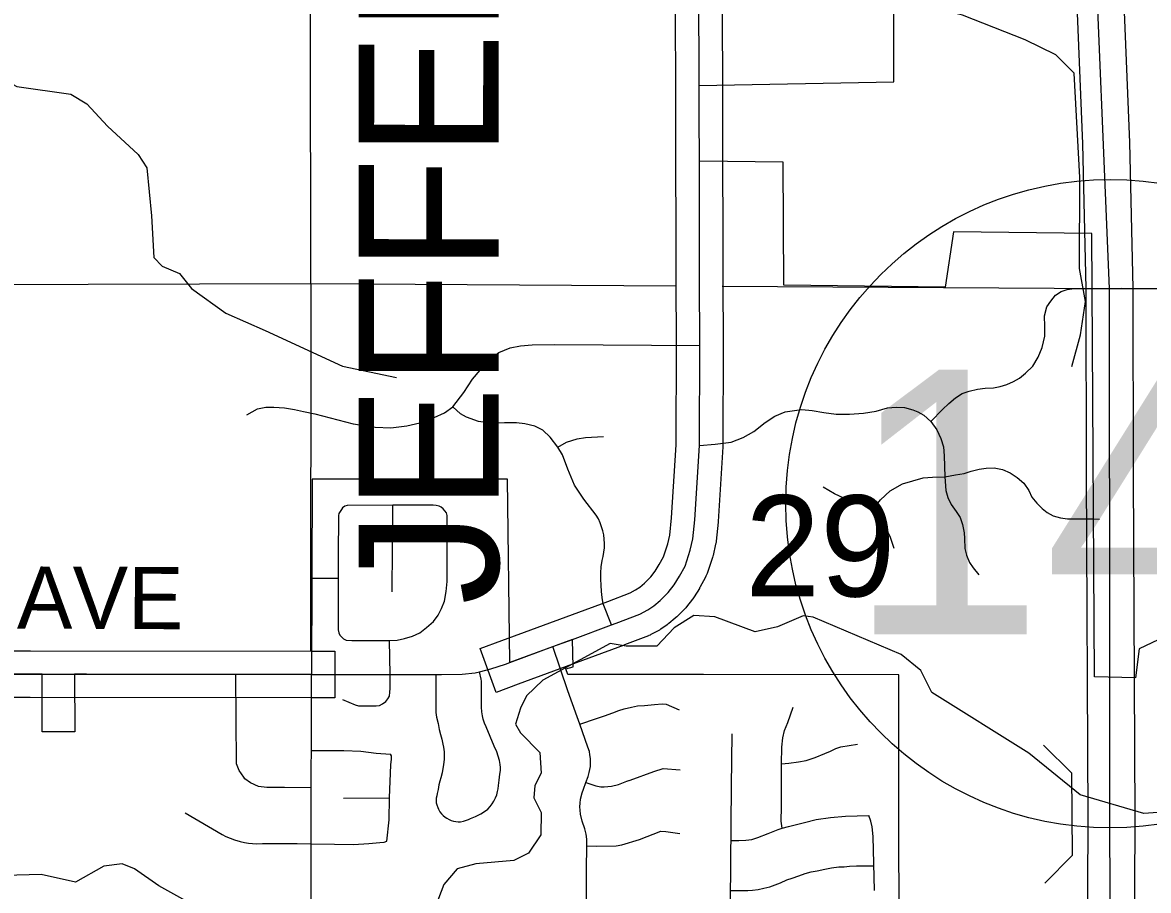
# Model space of a CAD drawing. Extents: x -1403959 to 81668, y -1400582 to 11018.
# Drawn here: x 6281.6 to 6421.6, y 9038 to 9146 of the extents above; entities that cross this region are included whole.
import ezdxf

# ---------------------------------------------------------------- set-up
doc = ezdxf.new("R2010")
doc.units = 0
for name, color, linetype in [('tdCiCoBndryTxt', 7, 'Continuous'), ('tdCiRRCL', 7, 'Continuous'), ('tdCiSectLine', 7, 'Continuous'), ('tdCiSectNmbr', 7, 'Continuous'), ('tdCiSectTwpRng', 7, 'Continuous'), ('tdCiUABTitleFrame', 7, 'Continuous'), ('tdCoCityStreetMajor', 7, 'Continuous'), ('tdCoCoBndryPart', 7, 'Continuous'), ('tdCoDivCarto', 7, 'Continuous'), ('tdCoSectLinePart', 7, 'Continuous'), ('tdCoSectNmbr', 7, 'Continuous'), ('tdCoSurfAsphalt', 7, 'Continuous'), ('tdCoSurfBitum', 7, 'Continuous'), ('tdCoSurfEarth', 7, 'Continuous')]:
    doc.layers.add(name, color=color, linetype=linetype)

msp = doc.modelspace()

# ---------------------------------------------------------------- linework, layer by layer
at = {"layer": 'tdCiCoBndryTxt'}
for points in [[(6365.7, 9138.19), (6365.65, 9150.45), (6365.62, 9163.37)], [(6365.7, 9138.08), (6365.7, 9138.19)], [(6365.73, 9128.78), (6365.72, 9134.4), (6365.7, 9138.08)], [(6354.81, 9071.03), (6355.39, 9071.24), (6358.34, 9072.39), (6359.31, 9072.9), (6360.07, 9073.42), (6360.86, 9074.09), (6361.86, 9075.08), (6362.61, 9076.03), (6363.26, 9077.09), (6363.95, 9078.36), (6364.61, 9080.34), (6364.94, 9081.73), (6365.17, 9084.1), (6365.77, 9093.35), (6365.8, 9105.78), (6365.75, 9114.13), (6365.73, 9128.67)], [(6365.73, 9128.67), (6365.73, 9128.78)], [(6349.97, 9069.24), (6354.81, 9071.03)], [(6342.18, 9066.37), (6347.49, 9068.33), (6349.97, 9069.24)], [(6276.78, 9064.9), (6282.52, 9064.9)], [(6282.52, 9064.9), (6283.99, 9064.9)], [(6282.52, 9064.9), (6282.52, 9064.9)], [(6283.99, 9064.9), (6288.03, 9064.89)], [(6288.03, 9064.89), (6317.5, 9064.86)]]:
    msp.add_lwpolyline(points, dxfattribs=at)
at = {"layer": 'tdCiRRCL'}
for points in [[(6438.79, 9076.76), (6420.43, 9068.07), (6419.97, 9064.45), (6414.89, 9064.56), (6414.53, 9119.72), (6397.35, 9119.91), (6396.3, 9113.06), (6376.22, 9113.28), (6376.17, 9128.6), (6365.73, 9128.72), (6365.72, 9134.4), (6365.7, 9138.13), (6389.94, 9138.59), (6389.9, 9163.42)], [(6425.25, 9015.6), (6416.86, 9015.58), (6390.58, 9015.63), (6390.53, 9064.84), (6366.26, 9064.85), (6349.38, 9064.87), (6349.13, 9065.56), (6350.02, 9065.84), (6349.97, 9069.24), (6342.18, 9066.37), (6341.89, 9089.17), (6333.37, 9089.17), (6328.57, 9089.16), (6326.31, 9089.16), (6319.38, 9089.15), (6317.59, 9089.15), (6317.5, 9064.86), (6289.5, 9064.89), (6288.03, 9064.89), (6288.05, 9057.75), (6284.01, 9057.75), (6283.99, 9064.9), (6282.52, 9064.9), (6276.75, 9064.9)]]:
    msp.add_lwpolyline(points, dxfattribs=at)
at = {"layer": 'tdCiSectLine'}
for points in [[(6368.56, 9150.46), (6368.62, 9134.42), (6368.62, 9134.41), (6368.66, 9114.14), (6368.7, 9105.79), (6368.7, 9105.78), (6368.7, 9105.77), (6368.67, 9093.34), (6368.66, 9093.17), (6368.07, 9083.91), (6368.07, 9083.91), (6368.06, 9083.81), (6367.82, 9081.44), (6367.81, 9081.35), (6367.78, 9081.16), (6367.76, 9081.07), (6367.44, 9079.68), (6367.42, 9079.59), (6367.36, 9079.42), (6366.7, 9077.43), (6366.69, 9077.43), (6366.63, 9077.25), (6366.55, 9077.08), (6366.5, 9076.98), (6365.81, 9075.7), (6365.77, 9075.64), (6365.73, 9075.57), (6365.08, 9074.52), (6365.02, 9074.42), (6364.91, 9074.26), (6364.88, 9074.22), (6364.13, 9073.28), (6364.04, 9073.17), (6363.91, 9073.03), (6362.92, 9072.04), (6362.92, 9072.04), (6362.78, 9071.91), (6362.73, 9071.87), (6361.93, 9071.2), (6361.83, 9071.12), (6361.71, 9071.03), (6360.95, 9070.51), (6360.92, 9070.49), (6360.76, 9070.39), (6360.68, 9070.34), (6359.71, 9069.83), (6359.63, 9069.78), (6359.45, 9069.71), (6359.39, 9069.68), (6356.44, 9068.54), (6356.4, 9068.52), (6343.19, 9063.65), (6340.47, 9062.64), (6338.46, 9068.09), (6341.18, 9069.09), (6354.37, 9073.96), (6357.13, 9075.03), (6357.8, 9075.39), (6358.31, 9075.73), (6358.9, 9076.23), (6359.69, 9077.02), (6360.23, 9077.7), (6360.74, 9078.54), (6361.28, 9079.52), (6361.82, 9081.14), (6362.07, 9082.2), (6362.28, 9084.34), (6362.86, 9093.45), (6362.89, 9105.78), (6362.85, 9114.11), (6362.85, 9114.12), (6362.82, 9134.4), (6362.75, 9150.44)], [(6320.4, 9061.96), (6317.5, 9061.96), (6282.52, 9062), (6269.02, 9061.99), (6266.12, 9061.99), (6266.12, 9067.8), (6269.02, 9067.8), (6282.52, 9067.8), (6282.52, 9067.8), (6282.53, 9067.8), (6317.5, 9067.77), (6320.41, 9067.76), (6320.4, 9061.96)]]:
    msp.add_lwpolyline(points, dxfattribs=at)
at = {"layer": 'tdCiSectNmbr'}
for points in [[(6317.47, 9043.81), (6317.5, 9064.86)], [(6317.36, 9005.6), (6317.4, 9016.2), (6317.4, 9016.78), (6317.39, 9017.25), (6317.38, 9023.8), (6317.43, 9032.04), (6317.45, 9034.85), (6317.47, 9043.81)]]:
    msp.add_lwpolyline(points, dxfattribs=at)
at = {"layer": 'tdCiSectTwpRng'}
for points in [[(6414.61, 9112.89), (6414.63, 9112.89), (6415.62, 9112.89), (6416.78, 9112.9), (6418.2, 9112.91)], [(6327.21, 9069.1), (6328.15, 9069.15), (6329.07, 9069.36), (6330.04, 9069.63), (6330.96, 9070.04), (6331.8, 9070.71), (6332.65, 9071.47), (6333.23, 9072.25), (6333.66, 9073.06), (6334.03, 9073.98), (6334.24, 9075.21), (6334.35, 9076.42), (6334.36, 9077.82), (6334.35, 9084.64), (6334.27, 9084.99), (6334.09, 9085.24), (6333.89, 9085.46), (6333.63, 9085.69), (6333.36, 9085.8), (6333, 9085.88), (6332.61, 9085.93), (6327.6, 9085.91), (6321.94, 9085.89), (6321.63, 9085.81), (6321.37, 9085.61), (6321.23, 9085.37), (6321.04, 9085.13), (6320.91, 9084.89), (6320.85, 9084.64), (6320.83, 9079.63), (6320.8, 9076.86), (6320.83, 9070.41), (6320.88, 9070.04), (6321.02, 9069.75), (6321.21, 9069.55), (6321.48, 9069.31), (6321.82, 9069.15), (6322.5, 9069.09), (6327.21, 9069.1)], [(6327.54, 9075.13), (6327.6, 9085.91)], [(6414.61, 9084.21), (6415.48, 9084.2)], [(6317.43, 9076.87), (6320.8, 9076.86)], [(6327.26, 9064.86), (6327.21, 9069.1)], [(6351.72, 9031.8), (6351.68, 9040.62), (6351.73, 9043.55), (6351.73, 9044.38), (6351.66, 9044.99), (6351.5, 9045.66), (6351.17, 9046.64), (6350.97, 9047.49), (6350.89, 9047.99), (6350.86, 9048.41), (6350.89, 9048.88), (6350.95, 9049.37), (6351.17, 9050.13), (6351.32, 9050.62), (6351.62, 9051.42), (6351.9, 9052.19), (6352.04, 9052.69), (6352.13, 9053.04), (6352.19, 9053.43), (6352.21, 9053.87), (6352.2, 9054.4), (6352.13, 9054.86), (6352.06, 9055.27), (6351.87, 9055.84), (6350.86, 9058.7), (6350.54, 9059.62), (6349.36, 9062.85), (6347.49, 9068.33)], [(6317.5, 9064.86), (6317.61, 9064.86), (6332.97, 9064.86), (6333.68, 9064.86), (6336.23, 9064.9), (6337.84, 9065.07), (6338.38, 9065.21), (6339.8, 9065.57), (6341.63, 9066.17), (6342.18, 9066.37)], [(6309.06, 9052.11), (6308.48, 9052.93), (6308.16, 9053.75), (6308.08, 9064.87)], [(6321.37, 9061.77), (6322.93, 9061.08), (6323.35, 9060.99), (6325.53, 9060.98), (6325.97, 9061.02), (6326.33, 9061.21), (6326.72, 9061.49), (6326.99, 9061.83), (6327.18, 9062.19), (6327.24, 9062.66), (6327.26, 9063.13), (6327.26, 9064.86)], [(6332.97, 9064.86), (6332.94, 9061.53), (6332.95, 9060.92), (6332.95, 9060.42), (6332.97, 9060.14), (6333, 9059.86), (6333.06, 9059.57), (6333.23, 9058.76), (6333.39, 9058.02), (6333.55, 9057.4), (6333.69, 9056.84), (6333.82, 9056.21), (6333.91, 9055.83), (6333.95, 9055.53), (6333.98, 9055.26), (6334, 9054.89), (6334, 9054.64), (6333.98, 9054.3), (6333.95, 9054.02), (6333.91, 9053.61), (6333.84, 9053.16), (6333.74, 9052.64), (6333.56, 9052.02), (6333.45, 9051.58), (6333.35, 9051.13), (6333.23, 9050.57), (6333.13, 9050.05), (6333.07, 9049.77), (6333.02, 9049.49), (6333.01, 9049.23), (6333.02, 9048.89), (6333.08, 9048.67), (6333.2, 9048.34), (6333.31, 9048.1), (6333.47, 9047.79), (6333.67, 9047.54), (6333.87, 9047.31), (6334.12, 9047.13), (6334.33, 9046.98), (6334.61, 9046.83), (6334.88, 9046.72), (6335.14, 9046.63), (6335.44, 9046.59), (6335.74, 9046.54), (6336.03, 9046.54), (6336.39, 9046.61), (6337.02, 9046.84), (6337.27, 9046.95), (6337.9, 9047.21), (6338.56, 9047.53), (6339, 9047.81), (6339.42, 9048.12), (6339.7, 9048.43), (6339.98, 9048.79), (6340.19, 9049.13), (6340.39, 9049.52), (6340.53, 9049.89), (6340.64, 9050.31), (6340.7, 9050.66), (6340.76, 9051.08), (6340.84, 9051.72), (6340.92, 9052.47), (6340.98, 9052.93), (6340.98, 9053.29), (6340.95, 9053.67), (6340.86, 9054.18), (6340.73, 9054.71), (6340.55, 9055.24), (6340.23, 9055.97), (6339.21, 9058.36), (6339.03, 9058.81), (6338.86, 9059.32), (6338.76, 9059.73), (6338.69, 9060.23), (6338.64, 9060.81), (6338.63, 9061.82), (6338.64, 9063.39), (6338.63, 9063.78), (6338.63, 9064.02), (6338.59, 9064.28), (6338.38, 9065.21)], [(6350.86, 9058.7), (6352.94, 9059.38), (6353.95, 9059.74), (6354.96, 9060.11), (6355.72, 9060.4), (6356.39, 9060.6), (6357.28, 9060.8), (6358.02, 9060.95), (6358.89, 9061.03), (6360.16, 9061.15), (6361.1, 9061.21), (6361.59, 9061.17), (6363.24, 9060.46)], [(6376.03, 9045.77), (6375.91, 9046.61), (6375.93, 9048.42), (6375.95, 9053.74), (6375.98, 9055.81), (6376.12, 9056.98), (6376.34, 9057.89), (6376.72, 9058.89), (6377.41, 9060.8)], [(6363.14, 9011.57), (6363.2, 9012.6), (6363.29, 9013.32), (6363.49, 9014.16), (6363.85, 9015.17), (6364.62, 9017.04), (6367.94, 9024.82), (6368.43, 9026.03), (6368.83, 9027.29), (6369.11, 9028.32), (6369.34, 9029.36), (6369.51, 9030.55), (6369.58, 9031.8), (6369.74, 9050.95), (6369.8, 9057.49)], [(6317.49, 9055.42), (6321.51, 9055.4), (6323.62, 9055.32), (6325.53, 9055.1), (6327.33, 9054.96)], [(6326.87, 9044.14), (6327.15, 9046.77), (6327.21, 9049.52), (6327.38, 9053.64), (6327.44, 9054.34), (6327.43, 9054.76), (6327.33, 9054.96)], [(6375.95, 9053.74), (6376.85, 9053.84), (6378.05, 9054), (6379.02, 9054.18), (6380.13, 9054.56), (6381.35, 9055.02), (6382.04, 9055.33), (6382.7, 9055.67), (6383.31, 9055.87), (6385.4, 9056.19)], [(6317.48, 9050.76), (6314.15, 9050.81), (6311.92, 9050.8), (6310.89, 9050.93), (6309.89, 9051.39), (6309.21, 9051.9), (6309.06, 9052.11)], [(6357.14, 9051.74), (6360.06, 9052.82), (6361.24, 9053.19), (6363.35, 9053.01)], [(6351.62, 9051.42), (6352.87, 9051), (6353.48, 9050.89), (6353.89, 9050.9), (6354.79, 9050.98), (6355.67, 9051.2), (6356.73, 9051.59)], [(6356.73, 9051.59), (6356.98, 9051.68)], [(6356.98, 9051.68), (6357, 9051.69), (6357.14, 9051.74)], [(6321.49, 9049.49), (6327.21, 9049.52)], [(6301.79, 9047.67), (6306.4, 9044.98), (6306.86, 9044.73), (6307.37, 9044.5), (6307.91, 9044.3), (6308.62, 9044.08), (6309.17, 9043.98), (6309.66, 9043.9), (6310.16, 9043.85), (6310.68, 9043.82), (6311.42, 9043.83), (6315.71, 9043.83), (6317.47, 9043.81)], [(6372.99, 9044.58), (6374.31, 9045.08), (6375.52, 9045.58), (6376.03, 9045.77), (6376.84, 9045.96), (6378.79, 9046.46), (6380.27, 9046.85), (6382.06, 9047.08), (6383.92, 9047.23), (6386.83, 9047.32)], [(6387.5, 9037.99), (6387.35, 9044.72), (6387.21, 9045.93), (6387.05, 9046.63), (6386.83, 9047.32)], [(6351.73, 9043.55), (6352.92, 9043.52), (6355.37, 9043.57), (6356.1, 9043.68), (6358.28, 9044.36), (6360.94, 9045.38), (6361.56, 9045.33), (6363.29, 9045.11)], [(6317.47, 9043.81), (6320.34, 9043.76), (6322.73, 9043.74), (6324.64, 9043.85), (6326, 9043.96), (6326.55, 9044.01), (6326.87, 9044.14)], [(6369.68, 9044.23), (6370.63, 9044.23), (6371.53, 9044.25), (6372.24, 9044.36), (6372.99, 9044.58)], [(6372.35, 9038.06), (6373.04, 9038.14), (6373.75, 9038.28), (6374.49, 9038.44), (6375.18, 9038.7), (6375.84, 9038.97), (6376.63, 9039.33), (6377.29, 9039.53), (6378.12, 9039.83), (6378.88, 9040.11), (6379.64, 9040.31), (6380.39, 9040.46), (6381.35, 9040.66), (6382.16, 9040.8), (6383.09, 9040.94), (6383.73, 9040.96), (6384.39, 9041.02), (6385.26, 9041.06), (6387.43, 9041.06)], [(6369.63, 9038.01), (6370.48, 9038.01), (6371.75, 9038.02), (6372.35, 9038.06)]]:
    msp.add_lwpolyline(points, dxfattribs=at)
at = {"layer": 'tdCiUABTitleFrame'}
for points in [[(6394.53, 9096.34), (6395.98, 9097.84), (6396.76, 9098.59), (6397.59, 9099.29), (6398.43, 9099.8), (6399.3, 9100.12), (6400.32, 9100.36), (6401.27, 9100.48), (6402.33, 9100.53), (6403.16, 9100.71), (6403.98, 9100.95), (6404.82, 9101.33), (6405.54, 9101.74), (6406.3, 9102.34), (6407.2, 9103.24), (6407.88, 9104.33), (6408.38, 9105.55), (6408.68, 9106.96), (6408.69, 9108.17), (6408.66, 9109.49), (6408.96, 9110.59), (6409.44, 9111.32), (6410.04, 9112.05), (6410.72, 9112.52), (6411.47, 9112.77), (6412.34, 9112.87), (6414.21, 9112.88)], [(6414.21, 9112.88), (6414.61, 9112.89)], [(6316.48, 9097.59), (6317.91, 9097.27), (6322.67, 9096.03), (6325.41, 9095.62), (6327.37, 9095.53), (6329.34, 9095.8), (6330.98, 9096.19), (6332.74, 9096.82), (6334.02, 9097.42), (6335.09, 9098.17), (6336.43, 9099.94), (6337.53, 9101.6), (6338.47, 9102.72), (6339.44, 9103.88), (6340.8, 9104.92), (6342.22, 9105.48), (6343.49, 9105.74), (6344.95, 9105.87), (6347.75, 9105.91), (6365.8, 9105.78)], [(6309.44, 9097.17), (6310.79, 9097.91), (6311.83, 9098.11), (6312.83, 9098.14), (6314.13, 9098.04), (6315.38, 9097.84), (6316.48, 9097.59)], [(6348.13, 9093.16), (6347.17, 9094.39), (6346.25, 9095.25), (6345.25, 9095.75), (6344.03, 9096.03), (6343.01, 9096.18), (6341.51, 9096.16), (6339.7, 9096.11), (6338.27, 9096.33), (6336.79, 9096.87), (6336.04, 9097.31), (6335.09, 9098.17)], [(6365.77, 9093.35), (6367.71, 9093.5), (6369.67, 9093.78), (6371.17, 9094.36), (6372.49, 9095.08), (6373.93, 9096.22), (6375.1, 9097.02), (6376.41, 9097.53), (6377.56, 9097.72), (6378.48, 9097.83), (6379.75, 9097.72), (6381.2, 9097.44), (6382.73, 9097.25), (6384.41, 9097.25), (6386.15, 9097.36), (6387.71, 9097.61), (6389.13, 9098.02), (6390.23, 9098.11), (6391.24, 9098.07), (6392.27, 9097.79), (6392.89, 9097.53), (6393.67, 9097.12), (6394.53, 9096.34), (6395.28, 9095.31), (6395.76, 9094.21), (6396.09, 9093.18), (6396.16, 9092.08), (6396.25, 9089.47)], [(6348.13, 9093.16), (6349.21, 9093.75), (6350.53, 9094.16), (6351.58, 9094.33), (6353.81, 9094.47)], [(6354.81, 9071.03), (6353.79, 9073.66), (6353.65, 9074.43), (6353.56, 9075.19), (6353.5, 9075.96), (6353.48, 9076.73), (6353.49, 9077.5), (6353.54, 9078.27), (6353.63, 9079.04), (6353.77, 9079.56), (6353.86, 9080.08), (6353.92, 9080.62), (6353.93, 9081.15), (6353.91, 9081.69), (6353.84, 9082.22), (6353.73, 9082.74), (6353.58, 9083.25), (6353.39, 9083.75), (6353.17, 9084.24), (6352.9, 9084.7), (6351.37, 9086.67), (6350.21, 9088.43), (6349.39, 9090.4), (6348.7, 9092.21), (6348.13, 9093.16)], [(6387.19, 9085.23), (6388.25, 9086.59), (6389.48, 9087.71), (6390.99, 9088.59), (6393.57, 9089.34), (6394.74, 9089.43), (6396.25, 9089.47), (6397.6, 9089.71), (6398.68, 9089.88), (6399.54, 9090.14), (6400.53, 9090.4), (6401.4, 9090.55), (6402.39, 9090.57), (6403.42, 9090.36), (6404.37, 9089.95), (6405.27, 9089.37), (6406.09, 9088.65), (6406.72, 9087.76), (6407.1, 9086.92), (6407.69, 9086.17), (6408.35, 9085.52), (6409, 9085), (6409.75, 9084.61), (6410.64, 9084.36), (6411.52, 9084.23), (6414.59, 9084.21), (6414.61, 9084.21)], [(6396.25, 9089.47), (6396.4, 9087.76), (6396.65, 9086.87), (6397.04, 9086.03), (6397.67, 9085.15), (6398.16, 9084.39), (6398.46, 9083.53), (6398.68, 9082.5), (6398.7, 9081.8), (6398.74, 9080.55), (6398.96, 9079.71), (6399.33, 9078.8), (6399.8, 9078.15), (6400.49, 9077.27)], [(6387.19, 9085.23), (6385.88, 9086.07), (6384.93, 9086.43), (6383.7, 9086.78), (6382.56, 9087.32), (6381.14, 9088.16)], [(6389.97, 9080.55), (6389.52, 9081.89), (6388.98, 9083.05), (6388.55, 9083.74), (6387.95, 9084.49), (6387.19, 9085.23)]]:
    msp.add_lwpolyline(points, dxfattribs=at)
at = {"layer": 'tdCoCityStreetMajor'}
for points in [[(6317.41, 9113.5), (6317.27, 9211.34)], [(6416.75, 9112.9), (6414.72, 9161.53)], [(6220.45, 9113.22), (6317.41, 9113.5)], [(6317.41, 9113.5), (6317.39, 9067.76)], [(6317.41, 9113.5), (6362.8, 9113.23)], [(6368.59, 9113.19), (6416.75, 9112.9)], [(6416.75, 9112.9), (6511.65, 9112.87)], [(6416.82, 9018.48), (6416.75, 9112.9)]]:
    msp.add_lwpolyline(points, dxfattribs=at)
at = {"layer": 'tdCoDivCarto'}
for points in [[(6412.43, 9256.18), (6413.31, 9252.01), (6413.75, 9248.01), (6414.88, 9225.35), (6415.36, 9215.71), (6416.41, 9192.64), (6417.6, 9168.6), (6417.87, 9164.64), (6419.24, 9131.05), (6419.65, 9112.94), (6419.68, 9089.8), (6419.9, 9047.12), (6419.76, 9019.39), (6419.61, 9011.7), (6419.42, 8998.78), (6420.39, 8960.83), (6420.84, 8944.85), (6421.35, 8929.69), (6421.44, 8919.11), (6420.61, 8897.72), (6418.5, 8857.08), (6417.98, 8842.54), (6417.87, 8815.64), (6417.64, 8791.69)], [(6411.84, 8791.72), (6412.06, 8815.72), (6412.17, 8842.66), (6412.71, 8857.33), (6414.81, 8898.04), (6415.63, 8919.19), (6415.39, 8935.32), (6415.04, 8941.54), (6415.04, 8944.78), (6414.59, 8960.66), (6413.62, 8998.74), (6413.81, 9011.93), (6413.96, 9019.45), (6414.1, 9047.11), (6413.87, 9089.76), (6413.84, 9112.87), (6413.44, 9130.88), (6412.07, 9164.4)]]:
    msp.add_lwpolyline(points, dxfattribs=at)
at = {"layer": 'tdCoSurfAsphalt'}
msp.add_circle((6416.81, 9086.11), 40.33, dxfattribs=at)
at = {"layer": 'tdCoSurfBitum'}
for points in [[(6412.05, 9103.17), (6413.13, 9107.13), (6413.76, 9111.25), (6413.01, 9115.38), (6413.05, 9126.67), (6412.33, 9139.65), (6410.05, 9141.95), (6406.24, 9143.8), (6398.46, 9146.88), (6392.97, 9148.28), (6389.46, 9150.12), (6388.85, 9151.5), (6389.2, 9161.57), (6390.12, 9163.25), (6392.41, 9164.92), (6396.09, 9166.89), (6398.85, 9170.39), (6401.6, 9172.67)], [(6275.53, 9145.97), (6276.28, 9143.98), (6278.86, 9139.09), (6280.84, 9138.01), (6287.56, 9137.07), (6289.54, 9135.84), (6292.13, 9133.08), (6295.93, 9129.56), (6297, 9127.87), (6297.59, 9121.92), (6297.87, 9116.72), (6298.94, 9115.65), (6301.07, 9114.73), (6302.59, 9112.89), (6306.86, 9109.82), (6311.74, 9107.67), (6321.34, 9103.2), (6328.05, 9101.8)], [(6426.82, 9048), (6421.01, 9047.56), (6413.08, 9049.88), (6406.69, 9055.1), (6394.65, 9062.62), (6393.28, 9065.38), (6390.85, 9067.37), (6379.87, 9071.99), (6378.65, 9072.15), (6375.44, 9070.79), (6372.69, 9070.19), (6367.65, 9072.04), (6365.06, 9072.2), (6362.61, 9070.68), (6360.46, 9068.4), (6356.65, 9068.41), (6354.66, 9068.73), (6346.25, 9064.18), (6344.25, 9062.2), (6343.49, 9060.68), (6342.87, 9058.69), (6343.47, 9057.62), (6345.91, 9055.17), (6346.05, 9052.58), (6345.28, 9051.05), (6345.13, 9049.53), (6346.04, 9047.69), (6346.03, 9044.94), (6344.49, 9042.66), (6342.66, 9041.75), (6337.92, 9041.31), (6335.63, 9040.71), (6333.94, 9038.73), (6332.09, 9033.85)], [(6301.87, 9036.71), (6298.51, 9038.56), (6295.47, 9040.71), (6293.94, 9041.32), (6291.65, 9041.03), (6288.13, 9039.05), (6283.86, 9039.99), (6273.32, 9039.72)]]:
    msp.add_lwpolyline(points, dxfattribs=at)
at = {"layer": 'tdCoSurfEarth'}
for p, q in [((6412.07, 9052.59), (6408.53, 9056.08)), ((6412.14, 9042.4), (6412.07, 9052.59)), ((6412.14, 9042.4), (6408.72, 9038.93))]:
    msp.add_line(p, q, dxfattribs=at)

# ---------------------------------------------------------------- texts
at = {"layer": 'tdCoCoBndryPart'}
msp.add_text('JEFFERSON', height=17.411, rotation=89.9889, dxfattribs=at).set_placement((6340.76, 9073.54))
at = {"layer": 'tdCoSectLinePart'}
msp.add_text('29', height=12.575, rotation=359.9892, dxfattribs=at).set_placement((6371.42, 9074.58))
at = {"layer": 'tdCoSectNmbr'}
msp.add_text('NW 82ND AVE', height=7.7382, rotation=359.7848, dxfattribs=at).set_placement((6231.41, 9070.76))
at = {"layer": 'tdCoSurfAsphalt'}
msp.add_text('141', height=32.887, dxfattribs=at).set_placement((6384.14, 9069.88))

doc.saveas('drawing.dxf')
